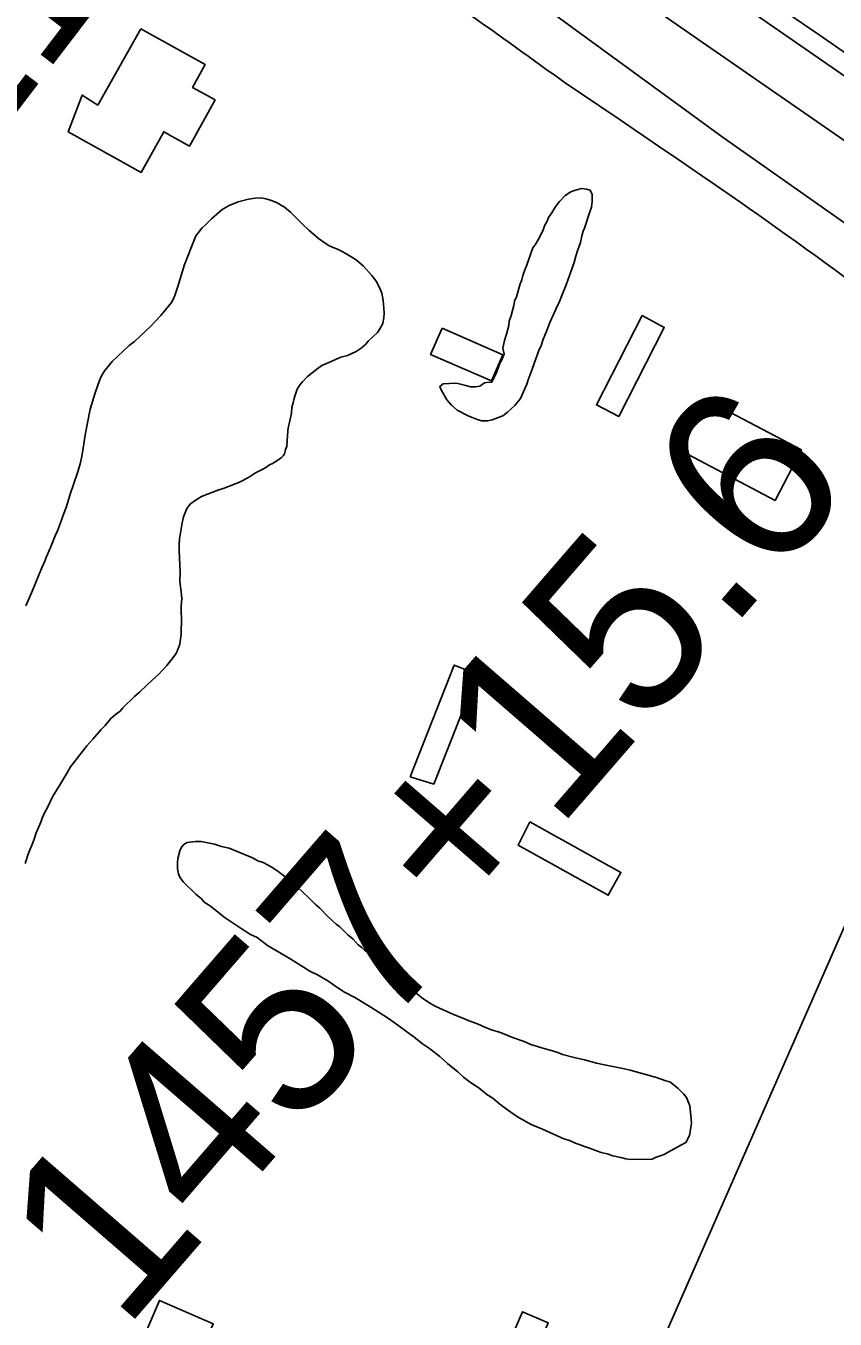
# Model space of a CAD drawing. Extents: x 3887375 to 3925618, y 296674 to 322633.
# Drawn here: x 3892762 to 3893221, y 310800 to 311534 of the extents above; entities that cross this region are included whole.
import ezdxf

# ---------------------------------------------------------------- set-up
doc = ezdxf.new("R2010")
doc.units = 0
for name, color, linetype in [('V-BLDG-OTLN', 7, 'Continuous'), ('V-LEVE-TOET', 7, 'Continuous'), ('V-RIVR-EDGE', 7, 'Continuous'), ('V-RIVR-RANG-IDEN', 7, 'Continuous'), ('V-ROAD-CNTR', 7, 'Continuous'), ('V-RRAP-FSHR', 7, 'Continuous'), ('V-SITE-VEGE', 7, 'Continuous'), ('V-SURV-IDEN', 7, 'Continuous'), ('V-SURV-LINE', 7, 'Continuous')]:
    doc.layers.add(name, color=color, linetype=linetype)

msp = doc.modelspace()

# ---------------------------------------------------------------- linework, layer by layer
at = {"layer": 'V-BLDG-OTLN'}
for points in [[(3892827.45, 311531.89), (3892863.93, 311511.57), (3892856.72, 311498.63), (3892869.5, 311491.52), (3892854.93, 311465.36), (3892840.33, 311473.5), (3892827.46, 311450.4), (3892786.15, 311473.42), (3892794, 311494.26), (3892802.93, 311488.62)], [(3893111.76, 311369.27), (3893124.36, 311362.5), (3893098.56, 311312.05), (3893085.83, 311318.56)], [(3892998.4, 311362.03), (3893032.85, 311347), (3893026.37, 311332.14), (3892991.74, 311347.24)], [(3893146.82, 311322.28), (3893202.32, 311293.06), (3893187.23, 311264.4), (3893131.06, 311293.97)], [(3892980.16, 311107.76), (3893005.21, 311171.07), (3893018.22, 311165.92), (3892993.54, 311103.55)], [(3893048.11, 311082.21), (3893099.76, 311053.5), (3893092.55, 311040.52), (3893041.5, 311068.89)], [(3892805.56, 310735.22), (3892837.93, 310810.79), (3892868.41, 310797.47), (3892835.12, 310721.29), (3892866.62, 310707.52), (3892860.57, 310693.68), (3892790, 310724.52), (3892796.26, 310738.84)], [(3893013.19, 310733.41), (3893043.92, 310804.34), (3893058.57, 310797.99), (3893027.73, 310726.83)]]:
    msp.add_lwpolyline(points, close=True, dxfattribs=at)
at = {"layer": 'V-LEVE-TOET'}
for points in [[(3891470.84, 312662.89), (3891560.54, 312610.95), (3891672.72, 312538.88), (3891789.15, 312457.06), (3891908.44, 312364.28), (3891989.87, 312296.2), (3892058.03, 312243.98), (3892194.92, 312144.74), (3892319.54, 312061.78), (3892457.42, 311963.54), (3892587.1, 311868.44), (3892728.16, 311772.22), (3892868.41, 311677.19), (3892941.75, 311626.8), (3893041.76, 311554.85), (3893157.21, 311470.62), (3893331.95, 311347.69), (3893386.65, 311309.75), (3893477.31, 311234.74), (3893652.21, 311086.68), (3893804.29, 310952.63), (3893919.11, 310842.87), (3893996.64, 310761.99)], [(3894071.67, 310798.13), (3893995, 310874), (3893912.31, 310958.98), (3893872.09, 310996.1), (3893832.49, 311030.65), (3893774.46, 311077.88), (3893657.88, 311175.96), (3893542.29, 311273.85), (3893422.69, 311375.69), (3893387.3, 311405.29), (3893373.9, 311415.94), (3893344.14, 311437.02), (3893212.28, 311528.44), (3893105.6, 311601.13), (3893018.9, 311660.42), (3892922.81, 311726.22), (3892811.52, 311805.64), (3892712.43, 311874.2), (3892583.76, 311964.64), (3892514.04, 312012.12), (3892412.96, 312080.27), (3892325.45, 312142.14), (3892225.56, 312211.89), (3892134.64, 312277.73)]]:
    msp.add_lwpolyline(points, dxfattribs=at)
at = {"layer": 'V-RIVR-EDGE'}
msp.add_spline([(3891467.98, 312833.96), (3891486.98, 312822.05), (3891534.01, 312792.8), (3891594.13, 312753.8), (3891650.38, 312718.69), (3891687.23, 312694.81), (3891715.84, 312678.71), (3891775.97, 312641.17), (3891829.3, 312607.04), (3891872.45, 312576.34), (3891897.65, 312554.91), (3891920.44, 312540.28), (3891948.54, 312515.93), (3892002.83, 312474.52), (3892042.08, 312440.43), (3892073.59, 312415.58), (3892102.19, 312395.6), (3892133.21, 312371.24), (3892200.11, 312321.54), (3892242.77, 312292.79), (3892291.73, 312258.18), (3892341.66, 312219.21), (3892369.29, 312198.26), (3892390.13, 312181.21), (3892413.88, 312163.18), (3892453.63, 312136.38), (3892487.09, 312113.47), (3892521.99, 312087.64), (3892554.96, 312065.22), (3892591.32, 312042.31), (3892628.16, 312015.99), (3892662.1, 311994.06), (3892686.84, 311979.91), (3892764.9, 311931.15), (3892805.14, 311902.89), (3892836.17, 311880.47), (3892877.86, 311852.69), (3892924.41, 311821.49), (3892965.13, 311793.23), (3893024.77, 311754.23), (3893079.06, 311715.73), (3893108.15, 311694.29), (3893146.45, 311668.94), (3893184.74, 311638.74), (3893227.88, 311606.09), (3893285.08, 311562.73), (3893338.89, 311523.75), (3893381.55, 311493.05), (3893441.66, 311449.68), (3893482.38, 311419.95), (3893505.63, 311395.61), (3893524.53, 311379.05), (3893555.07, 311358.1), (3893588.51, 311330.33), (3893620.5, 311305.49), (3893676.23, 311256.3), (3893730.02, 311212.46), (3893771.69, 311174.96), (3893804.16, 311145.26), (3893965.04, 311005.48), (3893991.69, 310979.19), (3894015.41, 310950.48), (3894041.09, 310924.19), (3894068.7, 310897.9)], degree=3, dxfattribs=at)
at = {"layer": 'V-ROAD-CNTR'}
msp.add_lwpolyline([(3893355.96, 311292.53), (3893309.4, 311211.41), (3893009.89, 310529.55), (3892945.44, 310380.24), (3892922, 310331.5)], dxfattribs=at)
for points in [[(3891930.71, 312305.17), (3892016.94, 312237.42), (3892090.97, 312173.45), (3892154.3, 312132.93), (3892292.49, 312039.88), (3892440.64, 311937.24), (3892591.28, 311832.93), (3892771.43, 311706.32), (3892952.89, 311582.91), (3893068.84, 311500.71)], [(3894575.98, 310208.68), (3894524.58, 310266.07), (3894475.45, 310313.31), (3894398.59, 310375.7), (3894196.98, 310537.29), (3894124.15, 310601.63), (3894066.71, 310654.96), (3893990.42, 310736.83), (3893825.7, 310899.37), (3893690.38, 311023.49), (3893605.94, 311094.92), (3893451.11, 311223.58), (3893357.59, 311291.3), (3893242.2, 311379.55), (3893068.84, 311500.71)], [(3891784.41, 311083.7), (3891956.58, 310999.56), (3892130.27, 310907.53), (3892329.08, 310794.4), (3892484.34, 310697.06), (3892689.4, 310553.34), (3892788.2, 310483.41)]]:
    msp.add_spline(points, degree=3, dxfattribs=at)
at = {"layer": 'V-RRAP-FSHR'}
msp.add_spline([(3894693.57, 310343.47), (3894636.16, 310402.03), (3894583.88, 310450.27), (3894539.33, 310488.07), (3894475.19, 310544.65), (3894335.29, 310653.91), (3894243.97, 310732.33), (3894177.91, 310791.34), (3894063.4, 310901.68), (3893962.88, 310997.56), (3893817.75, 311132.76), (3893736.38, 311204.28), (3893588.1, 311328.9), (3893395.57, 311482.54), (3893254.93, 311584.04), (3893114.78, 311697.57)], degree=3, dxfattribs=at)
at = {"layer": 'V-SITE-VEGE'}
msp.add_lwpolyline([(3893083.51, 311433.96), (3893083, 311430.78), (3893082.22, 311428.14), (3893079.11, 311418.87), (3893078.33, 311417.01), (3893077.56, 311414.36), (3893076.79, 311410.66), (3893075.23, 311405.89), (3893074.2, 311402.98), (3893073.16, 311399.27), (3893071.61, 311394.5), (3893068.75, 311386.56), (3893067.97, 311384.7), (3893066.93, 311382.58), (3893064.59, 311376.22), (3893063.28, 311373.84), (3893062.51, 311371.98), (3893059.38, 311365.35), (3893057.82, 311360.85), (3893055.48, 311355.29), (3893054.44, 311352.11), (3893053.4, 311349.99), (3893049.51, 311338.86), (3893047.17, 311332.77), (3893046.39, 311330.39), (3893045.09, 311327.21), (3893042.75, 311322.17), (3893039.6, 311318.19), (3893035.4, 311314.46), (3893032.77, 311312.33), (3893026.71, 311310.17), (3893024.33, 311309.63), (3893020.9, 311309.61), (3893018.78, 311310.12), (3893015.87, 311311.16), (3893013.48, 311312.2), (3893006.85, 311315.59), (3893003.66, 311318.48), (3893001, 311321.37), (3892997.79, 311327.16), (3892996.98, 311329.01), (3892998.83, 311330.61), (3893002.52, 311330.63), (3893005.16, 311330.91), (3893007.28, 311330.66), (3893011.78, 311329.63), (3893014.43, 311328.86), (3893017.33, 311328.88), (3893019.71, 311329.16), (3893022.34, 311331.02), (3893023.41, 311331.22), (3893026.54, 311331.49), (3893028.91, 311336.35), (3893031.32, 311342.54), (3893032.08, 311343.8), (3893033.44, 311347.27), (3893032.78, 311350.65), (3893033.81, 311355.15), (3893034.85, 311358.59), (3893036.13, 311363.62), (3893036.38, 311366), (3893037.42, 311369.18), (3893038.97, 311375), (3893039.48, 311377.38), (3893040.52, 311379.77), (3893042.59, 311387.18), (3893043.63, 311389.56), (3893044.14, 311391.95), (3893045.18, 311395.12), (3893046.22, 311397.51), (3893049.85, 311407.58), (3893051.42, 311409.96), (3893053.77, 311413.94), (3893055.6, 311417.92), (3893056.38, 311420.04), (3893057.95, 311422.69), (3893058.73, 311424.81), (3893060.56, 311427.47), (3893062.39, 311430.65), (3893065.01, 311433.84), (3893068.16, 311437.29), (3893071.31, 311439.43), (3893073.43, 311440.23), (3893077.38, 311441.32), (3893080.29, 311440.81), (3893082.41, 311440.29), (3893083.48, 311437.92)], close=True, dxfattribs=at)
for points in [[(3892833.18, 311363.35), (3892835.28, 311365.74), (3892838.69, 311369.2), (3892844.72, 311376.64), (3892846.03, 311379.03), (3892846.81, 311381.14), (3892848.36, 311385.65), (3892850.95, 311394.38), (3892851.98, 311397.56), (3892856.14, 311408.16), (3892858.48, 311414.51), (3892860.58, 311417.17), (3892862.15, 311419.03), (3892864.25, 311420.9), (3892867.4, 311424.09), (3892873.45, 311429.41), (3892877.4, 311431.55), (3892882.67, 311433.7), (3892888.47, 311435.32), (3892892.17, 311435.88), (3892895.87, 311435.9), (3892898.25, 311435.39), (3892900.89, 311434.61), (3892904.34, 311433.32), (3892908.85, 311430.7), (3892912.31, 311427.81), (3892918.95, 311421.26), (3892922.68, 311417.58), (3892928.26, 311412.86), (3892932.5, 311409.98), (3892934.63, 311408.67), (3892938.87, 311406.85), (3892941.52, 311405.55), (3892945.23, 311403.46), (3892947.09, 311402.41), (3892949.48, 311400.84), (3892953.73, 311397.17), (3892958.52, 311391.91), (3892960.92, 311388.76), (3892963.06, 311384.81), (3892964.13, 311381.91), (3892964.96, 311377.69), (3892965.25, 311373.2), (3892965.53, 311370.55), (3892965.28, 311367.91), (3892964.77, 311365), (3892963.99, 311363.15), (3892961.64, 311359.7), (3892959.27, 311357.3), (3892956.39, 311354.64), (3892955.07, 311353.05), (3892952.45, 311350.65), (3892949.55, 311348.78), (3892946.66, 311347.44), (3892944.54, 311346.63), (3892940.85, 311345.55), (3892932.42, 311341.8), (3892930.05, 311340.99), (3892927.15, 311338.86), (3892921.9, 311334.59), (3892919.01, 311331.67), (3892917.7, 311330.07), (3892916.13, 311327.42), (3892914.31, 311322.39), (3892913.8, 311319.74), (3892913.02, 311317.36), (3892912.78, 311313.92), (3892911.5, 311307.84), (3892911.03, 311305.64), (3892910.73, 311303.87), (3892910.43, 311298.36), (3892910.17, 311295.19), (3892909.49, 311293.05), (3892908.89, 311290.83), (3892908.12, 311289.78)], [(3892762.08, 311204.59), (3892765.98, 311213.34), (3892770.92, 311225.79), (3892772.75, 311229.5), (3892774.04, 311232.94), (3892776.13, 311237.71), (3892778.73, 311244.34), (3892780.03, 311247.25), (3892781.85, 311251.76), (3892783.67, 311257.05), (3892785.23, 311261.03), (3892787.29, 311267.91), (3892791.44, 311280.1), (3892793, 311285.13), (3892793.77, 311288.57), (3892794.53, 311292.8), (3892795.8, 311301.53), (3892798.61, 311316.08), (3892801.45, 311325.35), (3892803.01, 311329.85), (3892804.57, 311333.83), (3892805.61, 311335.95), (3892806.92, 311338.07), (3892811.11, 311343.12), (3892820.83, 311352.17), (3892823.72, 311354.57), (3892833.18, 311363.35)], [(3892908.12, 311289.78), (3892907.14, 311288.78), (3892905.03, 311287.18), (3892902.14, 311285.31), (3892900.29, 311284.51), (3892897.66, 311282.64), (3892892.39, 311279.96), (3892888.97, 311277.83), (3892885.28, 311275.69), (3892882.92, 311274.62), (3892874.74, 311271.39), (3892871.05, 311270.31), (3892861.83, 311266.55), (3892858.67, 311264.68), (3892855.51, 311262.54), (3892853.41, 311259.89), (3892851.6, 311255.12), (3892850.82, 311251.68), (3892849.3, 311242.68), (3892849.06, 311238.98), (3892849.08, 311235.81), (3892849.68, 311223.66), (3892849.46, 311218.64), (3892850.29, 311212.3), (3892850.58, 311208.87), (3892850.34, 311204.37), (3892850.41, 311194.33), (3892850.16, 311192.21), (3892850.18, 311188.52), (3892849.42, 311182.96), (3892848.39, 311179.78), (3892847.34, 311177.66), (3892844.46, 311173.68), (3892842.1, 311170.76), (3892839.74, 311168.1), (3892837.64, 311165.97), (3892833.7, 311162.51), (3892830.81, 311159.58), (3892826.61, 311155.59), (3892823.72, 311153.2), (3892817.15, 311146.81), (3892815.58, 311144.95), (3892812.95, 311143.08), (3892810.32, 311140.69), (3892807.18, 311136.7), (3892804.81, 311134.57), (3892800.09, 311128.99), (3892796.68, 311125.27), (3892787.51, 311113.32), (3892785.68, 311110.4), (3892781.24, 311102.71), (3892777.32, 311096.34), (3892774.19, 311089.98), (3892772.88, 311087.59), (3892771.32, 311084.14), (3892770.54, 311082.03), (3892767.94, 311075.93), (3892766.64, 311071.69), (3892763.52, 311063.74), (3892761.71, 311058.45)], [(3893127.99, 310895.68), (3893124.3, 310893.54), (3893119.82, 310891.92), (3893117.45, 310890.85), (3893105.03, 310890.77), (3893102.65, 310891.02), (3893099.73, 310891.79), (3893095.23, 310892.82), (3893092.06, 310893.86), (3893088.62, 310894.63), (3893084.38, 310896.18), (3893082.52, 310896.96), (3893079.08, 310898), (3893076.7, 310899.04), (3893074.31, 310899.82), (3893070.6, 310901.38), (3893067.43, 310902.41), (3893055.24, 310907.88), (3893048.88, 310910.48), (3893041.18, 310914.93), (3893035.34, 310918.85), (3893031.09, 310922), (3893027.11, 310925.41), (3893023.66, 310927.5), (3893019.41, 310931.17), (3893017.55, 310932.22), (3893014.36, 310934.31), (3893010.38, 310937.45), (3893007.19, 310940.34), (3893001.35, 310945.06), (3892997.09, 310948.99), (3892991.25, 310953.71), (3892987.27, 310956.33), (3892982.22, 310960.26), (3892979.56, 310962.09), (3892971.07, 310968.38), (3892967.35, 310971), (3892957.8, 310977.02), (3892948.78, 310982.5), (3892942.94, 310985.64), (3892939.23, 310987.99), (3892933.39, 310991.92), (3892927.55, 310995.32), (3892923.31, 310997.4), (3892912.43, 311004.2), (3892899.17, 311012.04), (3892893.32, 311016.5), (3892889.61, 311018.32), (3892884.3, 311021.72), (3892875.28, 311027.74), (3892867.84, 311033.51), (3892865.72, 311035.08), (3892863.33, 311036.65), (3892861.73, 311038.49), (3892858.54, 311041.11), (3892851.36, 311048.2), (3892849.49, 311050.83), (3892848.69, 311052.67), (3892848.14, 311055.58), (3892848.12, 311059.01), (3892848.37, 311061.39), (3892849.4, 311065.63), (3892850.44, 311067.75), (3892851.75, 311069.35), (3892853.59, 311070.41), (3892858.35, 311070.97), (3892861.52, 311070.99), (3892864.43, 311070.48), (3892869.19, 311069.46), (3892873.16, 311068.16), (3892877.4, 311067.13), (3892890.65, 311061.67), (3892893.83, 311060.1), (3892896.74, 311059.07), (3892901.25, 311056.72), (3892904.44, 311054.62), (3892912.93, 311048.34), (3892922.51, 311039.15), (3892926.23, 311035.48), (3892928.89, 311033.11), (3892933.41, 311028.39), (3892938.2, 311024.19), (3892940.32, 311022.62), (3892944.84, 311018.16), (3892947.77, 311015.53), (3892950.69, 311012.38), (3892952.82, 311010.81), (3892954.42, 311009.23), (3892957.6, 311006.35), (3892963.98, 311000.84), (3892966.11, 310998.74), (3892969.56, 310996.12), (3892976.21, 310990.35), (3892978.87, 310988.25), (3892983.38, 310985.11), (3892986.56, 310982.49), (3892991.34, 310979.35), (3892994.79, 310977.52), (3893004.86, 310972.83), (3893009.1, 310971.27), (3893014.67, 310968.93)], [(3893014.67, 310968.93), (3893018.37, 310967.63), (3893022.88, 310965.55), (3893026.32, 310964.25), (3893031.36, 310962.7), (3893038.25, 310959.83), (3893044.87, 310957.5), (3893048.58, 310955.94), (3893056.78, 310953.35), (3893059.7, 310952.58), (3893063.94, 310951.28), (3893066.58, 310950.24), (3893073.2, 310948.43), (3893079.02, 310947.15), (3893085.91, 310945.35), (3893090.41, 310944.32), (3893101.78, 310942.01), (3893104.96, 310941.24), (3893120.05, 310937.11), (3893125.35, 310935.3), (3893127.47, 310934.78), (3893131.98, 310931.11), (3893135.44, 310927.7), (3893137.04, 310925.86), (3893137.84, 310924.02), (3893138.92, 310921.12), (3893139.48, 310915.57), (3893139.78, 310911.34), (3893139.53, 310908.96), (3893139.02, 310906.32), (3893138.77, 310904.2), (3893136.68, 310900.23), (3893127.99, 310895.68)]]:
    msp.add_lwpolyline(points, dxfattribs=at)
at = {"layer": 'V-SURV-LINE'}
for points in [[(3892243.54, 312184.7), (3893320.18, 311440.26)], [(3893303.12, 311415.58), (3892226.48, 312160.02)]]:
    msp.add_lwpolyline(points, dxfattribs=at)

# ---------------------------------------------------------------- texts
at = {"layer": 'V-RIVR-RANG-IDEN'}
msp.add_text('U-110', height=83, rotation=52.58633, dxfattribs=at).set_placement((3892663.88, 311362.94))
at = {"layer": 'V-SURV-IDEN'}
for s, rotation, p in [('1457+15.6', 49.10472, (3892817.4, 310792.59)), ('1463+32.3', 45.07861, (3893166.13, 310379.04))]:
    msp.add_text(s, height=100, rotation=rotation, dxfattribs=at).set_placement(p)

doc.saveas('drawing.dxf')
